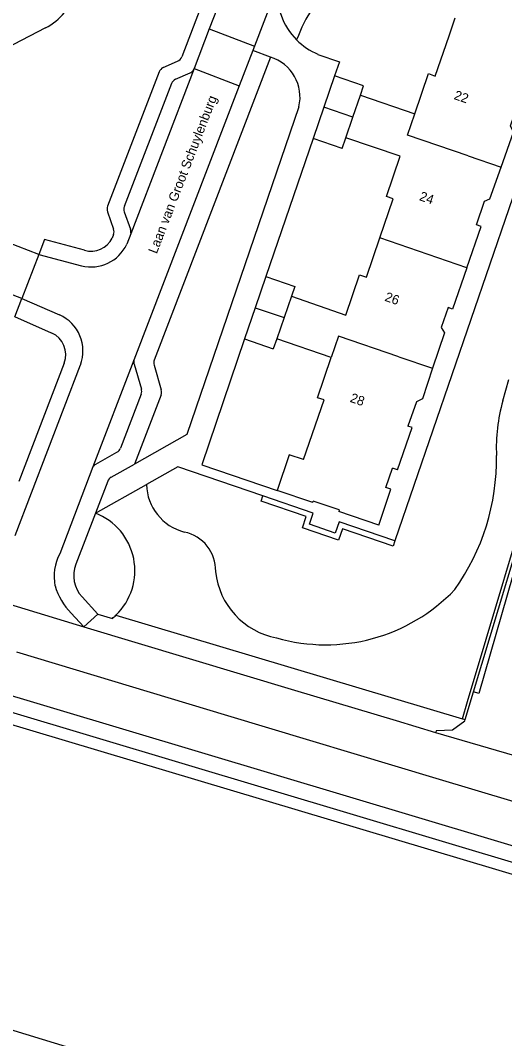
# Model space of a CAD drawing. Extents: x 194485 to 197793, y 468269 to 470822.
# Drawn here: x 197233.2 to 197294.7, y 468806.1 to 468935.4 of the extents above; entities that cross this region are included whole.
import ezdxf

# ---------------------------------------------------------------- set-up
doc = ezdxf.new("R2010")
doc.units = 0
for name, color, linetype in [('BGT grensvlak begroeid terreindeel', 7, 'Continuous'), ('BGT grensvlak onbegroeid terreindeel', 7, 'Continuous'), ('BGT grensvlak pand op maaiveld', 7, 'Continuous'), ('BGT grensvlak pand op maaiveld LR', 7, 'Continuous'), ('BGT grensvlak vegetatieobject', 7, 'Continuous'), ('BGT grensvlak wegdeel', 7, 'Continuous'), ('BGT tekst huisnummerreeks', 7, 'Continuous'), ('BGT tekst openbare ruimte label weg', 7, 'Continuous')]:
    doc.layers.add(name, color=color, linetype=linetype)

msp = doc.modelspace()

# ---------------------------------------------------------------- linework, layer by layer
at = {"layer": 'BGT grensvlak begroeid terreindeel'}
for p, q in [((197294.49, 468887.05), (197295.24, 468889.78)), ((197245.36, 468859.84), (197289.36, 468846.7)), ((197230.71, 468846.38), (197342.91, 468812.8))]:
    msp.add_line(p, q, dxfattribs=at)
for points in [[(197280.78, 468869.27), (197280.55, 468868.6), (197274.11, 468870.8), (197273.63, 468869.38), (197269.04, 468870.95), (197269.52, 468872.37), (197263.79, 468874.33), (197264.02, 468874.99)], [(197383.73, 468773.15), (197382.08, 468761.3), (197209.42, 468814.09), (197212.37, 468818.61), (197230.71, 468846.38)]]:
    msp.add_lwpolyline(points, dxfattribs=at)
for centre, radius, start, end in [((197314.32, 468881.2), 20.67, 163.5871, 183.0555), ((197265.24, 468879.64), 28.44, 324.4029, 0.9251), ((197255.63, 468876.6), 6.4, 181.4757, 255.6423), ((197253.06, 468865.53), 4.96, 358.2942, 78.6285), ((197267.51, 468866.33), 9.54, 185.7077, 259.3581), ((197272, 468878.71), 22.63, 253.9816, 316.3399)]:
    msp.add_arc(centre, radius, start, end, dxfattribs=at)
at = {"layer": 'BGT grensvlak onbegroeid terreindeel'}
for p, q in [((197257.42, 468940.39), (197253.71, 468930.74)), ((197236.4, 468934.41), (197205.47, 468918.31)), ((197251.36, 468929.38), (197253.19, 468930.19)), ((197250.83, 468928.82), (197244.29, 468911.77)), ((197244.28, 468911.07), (197245.06, 468908.87)), ((197245.05, 468908.17), (197244.88, 468907.73)), ((197243.06, 468859.99), (197244.9, 468859.44))]:
    msp.add_line(p, q, dxfattribs=at)
for points in [[(197284.81, 468944.59), (197284.24, 468944.59), (197283.11, 468944.51), (197281.99, 468944.37), (197280.88, 468944.15), (197279.78, 468943.86), (197278.71, 468943.5), (197277.66, 468943.07), (197276.64, 468942.57), (197275.66, 468942.01), (197274.71, 468941.39), (197273.81, 468940.7), (197272.95, 468939.96), (197272.14, 468939.17), (197271.39, 468938.32), (197270.69, 468937.43), (197270.05, 468936.49), (197269.48, 468935.52), (197268.97, 468934.51), (197268.52, 468933.46), (197268.3, 468932.89)], [(197241.36, 468906.18), (197236.27, 468907.53), (197235.56, 468905.65)]]:
    msp.add_lwpolyline(points, dxfattribs=at)
for centre, radius, start, end in [((197232.71, 468941.51), 8, 297.4961, 342.5624), ((197252.78, 468931.1), 1, 294.0621, 339.0057), ((197251.77, 468928.46), 1, 113.9552, 159.0041), ((197245.22, 468911.41), 0.992, 158.8151, 199.6968), ((197244.12, 468908.53), 1, 339.0873, 19.4225), ((197242.19, 468909.07), 3.01, 253.9384, 333.5061), ((197239.94, 468865.49), 7.82, 313.7984, 68.927), ((197239.87, 468865.57), 7.94, 309.3459, 313.7657)]:
    msp.add_arc(centre, radius, start, end, dxfattribs=at)
at = {"layer": 'BGT grensvlak pand op maaiveld'}
for p, q in [((197287.66, 468933.42), (197288.43, 468935.67)), ((197273.11, 468928.32), (197271.75, 468924.35)), ((197276.79, 468927.07), (197273.11, 468928.32)), ((197276.4, 468925.85), (197276.79, 468927.07)), ((197276.4, 468925.85), (197283.3, 468923.49)), ((197271.75, 468924.35), (197270.39, 468920.37)), ((197274.08, 468919.11), (197270.39, 468920.37)), ((197274.08, 468919.11), (197274.55, 468920.46)), ((197264.4, 468902.85), (197263.05, 468898.88)), ((197264.4, 468902.85), (197268.07, 468901.59)), ((197268.07, 468901.59), (197267.64, 468900.33)), ((197263.05, 468898.88), (197261.69, 468894.91)), ((197261.69, 468894.91), (197265.33, 468893.65)), ((197265.77, 468894.93), (197265.33, 468893.65)), ((197272.68, 468892.57), (197265.77, 468894.93)), ((197267.37, 468880.22), (197265.82, 468875.68)), ((197269.19, 468879.6), (197267.37, 468880.22)), ((197279.61, 468876.04), (197280.45, 468878.51)), ((197281.11, 468878.28), (197280.45, 468878.51)), ((197278.72, 468871.28), (197280.27, 468875.82)), ((197280.27, 468875.82), (197279.61, 468876.04)), ((197270.34, 468874.14), (197265.82, 468875.68)), ((197270.34, 468874.14), (197270.41, 468874.33)), ((197273.72, 468873.2), (197270.41, 468874.33)), ((197273.72, 468873.2), (197273.65, 468873.01)), ((197278.72, 468871.28), (197273.65, 468873.01))]:
    msp.add_line(p, q, dxfattribs=at)
for points in [[(197283.3, 468923.49), (197285.06, 468928.6), (197285.9, 468928.3), (197287.66, 468933.42)], [(197294.25, 468916.72), (197295.84, 468921.17), (197295.47, 468921.96), (197296.3, 468924.44)], [(197278.85, 468907.74), (197280.55, 468912.7), (197279.69, 468912.99), (197281.46, 468918.11), (197274.55, 468920.46)], [(197291.15, 468909.4), (197292.17, 468912.42), (197292.82, 468912.72), (197294.25, 468916.72)], [(197289.92, 468903.95), (197291.71, 468909.2), (197291.15, 468909.4)], [(197267.64, 468900.33), (197274.54, 468897.95), (197276.3, 468903.07), (197277.15, 468902.78), (197278.85, 468907.74)], [(197289.92, 468903.95), (197288.11, 468898.7), (197287.54, 468898.9)], [(197287.54, 468898.9), (197286.65, 468896.35), (197287.06, 468895.68), (197285.57, 468891.2)], [(197269.19, 468879.6), (197271.78, 468887.18), (197270.93, 468887.45), (197272.68, 468892.57)], [(197285.57, 468891.2), (197284.29, 468887.33), (197283.53, 468886.95), (197282.42, 468883.84)], [(197281.11, 468878.28), (197282.95, 468883.66), (197282.42, 468883.84)]]:
    msp.add_lwpolyline(points, dxfattribs=at)
at = {"layer": 'BGT grensvlak pand op maaiveld LR'}
for p, q in [((197275.44, 468923.09), (197276.4, 468925.85)), ((197275.44, 468923.09), (197271.75, 468924.35)), ((197274.55, 468920.46), (197275.44, 468923.09)), ((197290.06, 468918.18), (197294.25, 468916.72)), ((197289.92, 468903.95), (197278.85, 468907.74)), ((197267.64, 468900.33), (197266.7, 468897.62)), ((197263.05, 468898.88), (197266.7, 468897.62)), ((197266.7, 468897.62), (197265.77, 468894.93)), ((197281.28, 468892.64), (197285.57, 468891.2))]:
    msp.add_line(p, q, dxfattribs=at)
for points in [[(197290.06, 468918.18), (197282.38, 468920.81), (197283.3, 468923.49)], [(197281.28, 468892.64), (197273.61, 468895.27), (197272.68, 468892.57)]]:
    msp.add_lwpolyline(points, dxfattribs=at)
at = {"layer": 'BGT grensvlak vegetatieobject'}
msp.add_line((197289.36, 468846.7), (197289.7, 468846.6), dxfattribs=at)
msp.add_lwpolyline([(197289.36, 468846.7), (197290.01, 468848.87), (197308.71, 468911.37)], dxfattribs=at)
at = {"layer": 'BGT grensvlak wegdeel'}
for p, q in [((197259.44, 468940.09), (197257.21, 468934.28)), ((197265.85, 468939.68), (197262.93, 468932.09)), ((197257.21, 468934.28), (197255.28, 468929.25)), ((197257.21, 468934.28), (197262.93, 468932.09)), ((197262.73, 468931.56), (197261, 468927.06)), ((197262.93, 468932.09), (197262.73, 468931.56)), ((197264.97, 468930.7), (197262.73, 468931.56)), ((197264.97, 468930.7), (197250.21, 468892.24)), ((197271, 468931.05), (197273.73, 468930.12)), ((197273.73, 468930.12), (197273.11, 468928.32)), ((197255.28, 468929.25), (197247.23, 468908.25)), ((197255.15, 468929.01), (197255.28, 468929.25)), ((197255.28, 468929.25), (197261, 468927.06)), ((197252.93, 468927.89), (197254.76, 468928.7)), ((197300.81, 468927.71), (197280.78, 468869.27)), ((197252.4, 468927.33), (197246.42, 468911.74)), ((197261, 468927.06), (197247.64, 468892.23)), ((197270.39, 468920.37), (197264.4, 468902.85)), ((197235.56, 468905.65), (197212.37, 468914.49)), ((197246.41, 468911.05), (197247.19, 468908.84)), ((197233.42, 468900.05), (197211.15, 468908.53)), ((197247.23, 468908.25), (197246.72, 468906.94)), ((197247.24, 468908.36), (197247.23, 468908.25)), ((197235.56, 468905.65), (197233.42, 468900.05)), ((197235.56, 468905.65), (197240.99, 468904.21)), ((197233.42, 468900.05), (197238.17, 468897.96)), ((197261.69, 468894.91), (197256.24, 468878.95)), ((197240.83, 468891.59), (197232.52, 468869.93)), ((197238.79, 468891.84), (197233.02, 468876.81)), ((197247.64, 468892.23), (197242.43, 468878.66)), ((197247.63, 468892.12), (197247.64, 468892.23)), ((197247.66, 468891.7), (197248.58, 468888.55)), ((197250.19, 468891.6), (197251.11, 468888.45)), ((197248.56, 468887.91), (197245.92, 468881.03)), ((197251.09, 468887.81), (197247.72, 468879.03)), ((197242.82, 468879.02), (197245.48, 468880.52)), ((197242.43, 468878.66), (197238.21, 468867.65)), ((197242.53, 468878.77), (197242.43, 468878.66)), ((197244.75, 468877.36), (197247.72, 468879.03)), ((197256.24, 468878.95), (197265.82, 468875.68)), ((197244.31, 468876.85), (197242.75, 468872.79)), ((197242.75, 468872.79), (197249.23, 468876.44)), ((197242.75, 468872.79), (197240.27, 468866.3)), ((197219, 468865.11), (197241.29, 468858.36)), ((197241.06, 468862.16), (197243.06, 468859.99)), ((197239.68, 468860.1), (197241.29, 468858.36)), ((197241.29, 468858.36), (197243.06, 468859.99)), ((197289.7, 468846.6), (197290.75, 468850.1)), ((197231.56, 468847.68), (197343.34, 468814.22)), ((197280.94, 468846.47), (197285.93, 468844.94)), ((197286.05, 468845.21), (197285.93, 468844.94)), ((197285.93, 468844.94), (197295.96, 468842.01))]:
    msp.add_line(p, q, dxfattribs=at)
for points in [[(197268.59, 468924.38), (197254.37, 468882.78), (197247.72, 468879.03)], [(197290.75, 468850.1), (197299.33, 468878.64), (197304.57, 468896.07), (197307.52, 468906.08)], [(197307.96, 468905.49), (197302.01, 468885.78), (197296.46, 468867.36), (197291.44, 468849.9), (197290.75, 468850.1)], [(197237.19, 468895.67), (197232.53, 468897.71), (197233.42, 468900.05)], [(197264.02, 468874.99), (197253.21, 468878.68), (197249.23, 468876.44)], [(197280.78, 468869.27), (197273.68, 468871.69), (197273.19, 468870.27), (197269.93, 468871.39), (197270.41, 468872.81), (197264.02, 468874.99)], [(197241.29, 468858.36), (197268.02, 468850.32), (197280.94, 468846.47)], [(197306.23, 468833.03), (197286.01, 468839.12), (197259.55, 468847.04), (197232.78, 468855.15)], [(197353.35, 468815.77), (197349.24, 468817), (197348.55, 468814.72), (197228.25, 468850.73)], [(197286.05, 468845.21), (197288.1, 468845.27), (197289.64, 468846.41), (197289.7, 468846.6)]]:
    msp.add_lwpolyline(points, dxfattribs=at)
for centre, radius, start, end in [((197274.35, 468938.91), 8.54, 174.8352, 224.864), ((197274.36, 468938.92), 8.55, 224.8728, 246.9104), ((197263.4, 468925.6), 5.33, 346.7001, 72.8891), ((197254.35, 468929.61), 1.01, 294.0844, 322.9495), ((197253.33, 468926.98), 0.995, 113.7831, 159.0732), ((197247.36, 468911.38), 1, 159.1077, 199.4021), ((197246.26, 468908.51), 0.993, 351.5781, 19.6298), ((197242.19, 468909.07), 5.01, 256.0669, 334.7628), ((197236.17, 468893.39), 5, 338.9979, 66.3312), ((197235.99, 468892.92), 3, 339.0151, 66.3396), ((197248.63, 468891.98), 1.01, 171.9709, 196.3728), ((197251.16, 468891.88), 1.01, 159.2258, 196.1287), ((197247.63, 468888.27), 0.998, 338.9204, 16.4342), ((197250.16, 468888.17), 0.998, 338.9204, 16.4342), ((197244.99, 468881.39), 1, 299.3364, 338.9286), ((197243.31, 468878.16), 0.99, 119.3003, 141.9343), ((197245.24, 468876.49), 0.999, 119.4431, 159.0606), ((197243.71, 468864.76), 6.21, 152.2999, 191.0622), ((197244, 468864.87), 4, 159.0191, 222.6473), ((197245.28, 468865.8), 7.98, 196.2056, 225.493)]:
    msp.add_arc(centre, radius, start, end, dxfattribs=at)

# ---------------------------------------------------------------- texts
at = {"layer": 'BGT tekst huisnummerreeks'}
for s, rotation, p in [('22', 341.1, (197288.19, 468925.39)), ('24', 341.1, (197283.79, 468912.55)), ('26', 341, (197279.4, 468899.78)), ('28', 341, (197274.99, 468886.95))]:
    msp.add_text(s, height=1.2, rotation=rotation, dxfattribs=at).set_placement(p)
at = {"layer": 'BGT tekst openbare ruimte label weg'}
msp.add_text('Laan van Groot Schuylenburg', height=1.2, rotation=68.9, dxfattribs=at).set_placement((197250.53, 468905.65))

doc.saveas('drawing.dxf')
